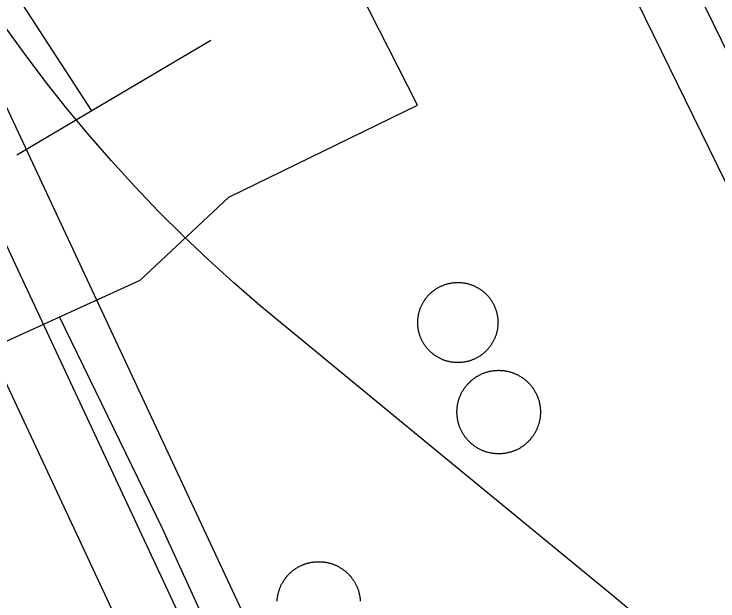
# Model space of a CAD drawing. Extents: x 3651524 to 3689615, y 505651 to 531377.
# Drawn here: x 3679434.8 to 3679614.6, y 515459.3 to 515609.2 of the extents above; entities that cross this region are included whole.
import ezdxf

# ---------------------------------------------------------------- set-up
doc = ezdxf.new("R2010")
doc.units = 0
for name, color, linetype in [('V-DOMW-TANK', 7, 'Continuous'), ('V-RAIL-TRAK', 7, 'Continuous'), ('V-ROAD-CNTR', 7, 'Continuous'), ('V-UTIL-LINE', 7, 'Continuous')]:
    doc.layers.add(name, color=color, linetype=linetype)

msp = doc.modelspace()

# ---------------------------------------------------------------- linework, layer by layer
at = {"layer": 'V-DOMW-TANK'}
for points in [[(3679538.155, 515528.232), (3679538.122, 515528.406), (3679538.087, 515528.582), (3679538.059, 515528.758), (3679538.032, 515528.936), (3679538.009, 515529.113), (3679537.987, 515529.291), (3679537.969, 515529.469), (3679537.954, 515529.647), (3679537.942, 515529.825), (3679537.934, 515530.001), (3679537.93, 515530.18), (3679537.928, 515530.362), (3679537.928, 515530.538), (3679537.932, 515530.716), (3679537.94, 515530.898), (3679537.95, 515531.075), (3679537.962, 515531.253), (3679537.981, 515531.431), (3679537.999, 515531.609), (3679538.022, 515531.787), (3679538.048, 515531.963), (3679538.077, 515532.139), (3679538.11, 515532.316), (3679538.145, 515532.492), (3679538.184, 515532.666), (3679538.225, 515532.84), (3679538.268, 515533.012), (3679538.315, 515533.186), (3679538.364, 515533.356), (3679538.419, 515533.528), (3679538.474, 515533.698), (3679538.534, 515533.866), (3679538.597, 515534.034), (3679538.661, 515534.2), (3679538.73, 515534.366), (3679538.8, 515534.529), (3679538.874, 515534.693), (3679538.95, 515534.853), (3679539.029, 515535.015), (3679539.109, 515535.173), (3679539.197, 515535.33), (3679539.283, 515535.486), (3679539.376, 515535.642), (3679539.468, 515535.793), (3679539.564, 515535.945), (3679539.662, 515536.094), (3679539.763, 515536.242), (3679539.865, 515536.387), (3679539.971, 515536.53), (3679540.08, 515536.674), (3679540.191, 515536.813), (3679540.305, 515536.952), (3679540.42, 515537.087), (3679540.539, 515537.223), (3679540.658, 515537.356), (3679540.782, 515537.485), (3679540.905, 515537.612), (3679541.032, 515537.739), (3679541.163, 515537.862), (3679541.294, 515537.982), (3679541.428, 515538.101), (3679541.563, 515538.218), (3679541.7, 515538.333), (3679541.841, 515538.445), (3679541.983, 515538.554), (3679542.126, 515538.66), (3679542.273, 515538.765), (3679542.417, 515538.867), (3679542.566, 515538.965), (3679542.718, 515539.062), (3679542.869, 515539.156), (3679543.023, 515539.248), (3679543.179, 515539.338), (3679543.334, 515539.422), (3679543.496, 515539.504), (3679543.654, 515539.584), (3679543.814, 515539.662), (3679543.977, 515539.738), (3679544.141, 515539.809), (3679544.305, 515539.877), (3679544.471, 515539.944), (3679544.639, 515540.006), (3679544.805, 515540.067), (3679544.977, 515540.125), (3679545.147, 515540.178), (3679545.319, 515540.229), (3679545.491, 515540.278), (3679545.663, 515540.323), (3679545.837, 515540.366), (3679546.011, 515540.405), (3679546.187, 515540.442), (3679546.363, 515540.475), (3679546.539, 515540.504), (3679546.713, 515540.532), (3679546.896, 515540.555), (3679547.07, 515540.575), (3679547.248, 515540.594), (3679547.426, 515540.608), (3679547.604, 515540.62), (3679547.783, 515540.628)], [(3679547.783, 515540.628), (3679547.963, 515540.633), (3679548.141, 515540.635), (3679548.319, 515540.635), (3679548.499, 515540.63), (3679548.678, 515540.622), (3679548.856, 515540.612), (3679549.034, 515540.6), (3679549.212, 515540.583), (3679549.39, 515540.563), (3679549.566, 515540.54), (3679549.745, 515540.514), (3679549.921, 515540.485), (3679550.097, 515540.454), (3679550.271, 515540.417), (3679550.447, 515540.379), (3679550.623, 515540.34), (3679550.793, 515540.295), (3679550.965, 515540.248), (3679551.137, 515540.198), (3679551.309, 515540.145), (3679551.477, 515540.088), (3679551.647, 515540.028), (3679551.813, 515539.967), (3679551.981, 515539.901), (3679552.147, 515539.834), (3679552.311, 515539.762), (3679552.472, 515539.69), (3679552.634, 515539.613), (3679552.796, 515539.533), (3679552.954, 515539.451), (3679553.111, 515539.365), (3679553.267, 515539.279), (3679553.421, 515539.189), (3679553.572, 515539.097), (3679553.726, 515539), (3679553.875, 515538.902), (3679554.023, 515538.802), (3679554.168, 515538.699), (3679554.312, 515538.593), (3679554.455, 515538.484), (3679554.594, 515538.374), (3679554.733, 515538.259), (3679554.869, 515538.142), (3679555.004, 515538.025), (3679555.137, 515537.907), (3679555.266, 515537.784), (3679555.395, 515537.659), (3679555.52, 515537.532), (3679555.643, 515537.403), (3679555.764, 515537.27), (3679555.882, 515537.137), (3679555.999, 515537.001), (3679556.114, 515536.864), (3679556.226, 515536.725), (3679556.335, 515536.584), (3679556.441, 515536.44), (3679556.546, 515536.293), (3679556.648, 515536.147), (3679556.747, 515535.998), (3679556.843, 515535.848), (3679556.937, 515535.697), (3679557.029, 515535.541), (3679557.117, 515535.388), (3679557.203, 515535.23), (3679557.285, 515535.07), (3679557.365, 515534.912), (3679557.443, 515534.751), (3679557.519, 515534.589), (3679557.59, 515534.425), (3679557.658, 515534.259), (3679557.726, 515534.093), (3679557.787, 515533.927), (3679557.848, 515533.757), (3679557.906, 515533.589), (3679557.959, 515533.417), (3679558.01, 515533.247), (3679558.059, 515533.075), (3679558.104, 515532.901), (3679558.147, 515532.729), (3679558.186, 515532.553), (3679558.221, 515532.379), (3679558.254, 515532.203), (3679558.287, 515532.027), (3679558.311, 515531.853), (3679558.336, 515531.67), (3679558.356, 515531.496), (3679558.377, 515531.318), (3679558.389, 515531.14), (3679558.401, 515530.962), (3679558.41, 515530.782), (3679558.414, 515530.603), (3679558.416, 515530.425), (3679558.416, 515530.247), (3679558.412, 515530.067), (3679558.403, 515529.889), (3679558.393, 515529.711), (3679558.379, 515529.532), (3679558.363, 515529.354), (3679558.344, 515529.176), (3679558.322, 515529)], [(3679545.034, 515520.642), (3679544.864, 515520.697), (3679544.696, 515520.757), (3679544.528, 515520.82), (3679544.362, 515520.884), (3679544.197, 515520.951), (3679544.033, 515521.023), (3679543.869, 515521.097), (3679543.709, 515521.172), (3679543.547, 515521.252), (3679543.39, 515521.334), (3679543.232, 515521.418), (3679543.078, 515521.506), (3679542.921, 515521.596), (3679542.769, 515521.691), (3679542.617, 515521.785), (3679542.468, 515521.883), (3679542.321, 515521.983), (3679542.175, 515522.088), (3679542.03, 515522.194), (3679541.888, 515522.303), (3679541.749, 515522.414), (3679541.61, 515522.526), (3679541.473, 515522.641), (3679541.34, 515522.76), (3679541.206, 515522.88), (3679541.077, 515523.003), (3679540.948, 515523.128), (3679540.823, 515523.255), (3679540.701, 515523.384), (3679540.58, 515523.515), (3679540.461, 515523.648), (3679540.344, 515523.784), (3679540.23, 515523.923), (3679540.117, 515524.062), (3679540.008, 515524.203), (3679539.902, 515524.347), (3679539.795, 515524.492), (3679539.695, 515524.64), (3679539.597, 515524.787), (3679539.5, 515524.939), (3679539.406, 515525.09), (3679539.314, 515525.244), (3679539.226, 515525.4), (3679539.142, 515525.555), (3679539.058, 515525.715), (3679538.978, 515525.875), (3679538.9, 515526.034), (3679538.825, 515526.198), (3679538.755, 515526.362), (3679538.685, 515526.526), (3679538.618, 515526.694), (3679538.556, 515526.86), (3679538.495, 515527.028), (3679538.438, 515527.198), (3679538.384, 515527.368), (3679538.333, 515527.54), (3679538.284, 515527.712), (3679538.239, 515527.884), (3679538.196, 515528.058), (3679538.155, 515528.232)], [(3679558.322, 515529), (3679558.295, 515528.822), (3679558.266, 515528.646), (3679558.233, 515528.469), (3679558.199, 515528.295), (3679558.16, 515528.121), (3679558.119, 515527.947), (3679558.078, 515527.773), (3679558.027, 515527.601), (3679557.977, 515527.429), (3679557.924, 515527.257), (3679557.867, 515527.089), (3679557.81, 515526.921), (3679557.746, 515526.753), (3679557.681, 515526.585), (3679557.613, 515526.421), (3679557.543, 515526.256), (3679557.47, 515526.094), (3679557.39, 515525.932), (3679557.314, 515525.772), (3679557.232, 515525.613), (3679557.146, 515525.455), (3679557.058, 515525.299), (3679556.968, 515525.146), (3679556.876, 515524.994), (3679556.779, 515524.845), (3679556.681, 515524.693), (3679556.581, 515524.543), (3679556.478, 515524.398), (3679556.372, 515524.255), (3679556.263, 515524.113), (3679556.153, 515523.972), (3679556.038, 515523.835), (3679555.923, 515523.698), (3679555.805, 515523.562), (3679555.684, 515523.431), (3679555.563, 515523.3), (3679555.438, 515523.175), (3679555.309, 515523.048), (3679555.18, 515522.923), (3679555.049, 515522.803), (3679554.918, 515522.684), (3679554.781, 515522.567), (3679554.643, 515522.452), (3679554.502, 515522.342), (3679554.361, 515522.233), (3679554.217, 515522.125), (3679554.072, 515522.02), (3679553.925, 515521.92), (3679553.777, 515521.82), (3679553.625, 515521.723), (3679553.474, 515521.629), (3679553.32, 515521.539), (3679553.165, 515521.451), (3679553.009, 515521.365), (3679552.849, 515521.281), (3679552.69, 515521.201), (3679552.528, 515521.123), (3679552.366, 515521.05), (3679552.204, 515520.978), (3679552.038, 515520.908), (3679551.87, 515520.843), (3679551.704, 515520.779), (3679551.537, 515520.72), (3679551.369, 515520.662), (3679551.197, 515520.607), (3679551.025, 515520.556), (3679550.853, 515520.507), (3679550.683, 515520.462), (3679550.506, 515520.421), (3679550.332, 515520.382), (3679550.156, 515520.345), (3679549.98, 515520.312), (3679549.804, 515520.28), (3679549.628, 515520.255), (3679549.45, 515520.23), (3679549.273, 515520.21), (3679549.095, 515520.189), (3679548.917, 515520.177), (3679548.739, 515520.167), (3679548.559, 515520.159), (3679548.381, 515520.153), (3679548.202, 515520.15), (3679548.024, 515520.15), (3679547.844, 515520.157), (3679547.666, 515520.163), (3679547.488, 515520.173), (3679547.309, 515520.187), (3679547.131, 515520.204), (3679546.955, 515520.22), (3679546.777, 515520.245), (3679546.599, 515520.271), (3679546.423, 515520.3), (3679546.247, 515520.333), (3679546.072, 515520.368), (3679545.896, 515520.406), (3679545.722, 515520.447), (3679545.55, 515520.488), (3679545.376, 515520.538), (3679545.206, 515520.589), (3679545.034, 515520.642)], [(3679548.098, 515505.724), (3679548.069, 515505.909), (3679548.043, 515506.093), (3679548.02, 515506.277), (3679548, 515506.464), (3679547.983, 515506.648), (3679547.969, 515506.834), (3679547.959, 515507.021), (3679547.953, 515507.207), (3679547.948, 515507.393), (3679547.946, 515507.576), (3679547.95, 515507.764), (3679547.957, 515507.951), (3679547.965, 515508.137), (3679547.977, 515508.321), (3679547.993, 515508.508), (3679548.012, 515508.694), (3679548.034, 515508.878), (3679548.059, 515509.063), (3679548.086, 515509.249), (3679548.12, 515509.431), (3679548.155, 515509.614), (3679548.192, 515509.796), (3679548.233, 515509.976), (3679548.278, 515510.158), (3679548.327, 515510.339), (3679548.376, 515510.517), (3679548.432, 515510.695), (3679548.487, 515510.873), (3679548.549, 515511.049), (3679548.612, 515511.223), (3679548.678, 515511.397), (3679548.747, 515511.571), (3679548.819, 515511.741), (3679548.895, 515511.913), (3679548.972, 515512.081), (3679549.052, 515512.249), (3679549.136, 515512.415), (3679549.224, 515512.579), (3679549.314, 515512.743), (3679549.407, 515512.905), (3679549.501, 515513.062), (3679549.599, 515513.222), (3679549.702, 515513.38), (3679549.804, 515513.533), (3679549.91, 515513.687), (3679550.019, 515513.837), (3679550.132, 515513.986), (3679550.246, 515514.133), (3679550.363, 515514.279), (3679550.482, 515514.422), (3679550.603, 515514.561), (3679550.728, 515514.701), (3679550.855, 515514.838), (3679550.984, 515514.971), (3679551.115, 515515.104), (3679551.25, 515515.233), (3679551.383, 515515.362), (3679551.522, 515515.485), (3679551.661, 515515.608), (3679551.803, 515515.729), (3679551.948, 515515.846), (3679552.094, 515515.96), (3679552.243, 515516.073), (3679552.393, 515516.184), (3679552.544, 515516.29), (3679552.7, 515516.394), (3679552.855, 515516.497), (3679553.013, 515516.595), (3679553.171, 515516.691), (3679553.333, 515516.786), (3679553.494, 515516.876), (3679553.658, 515516.964), (3679553.824, 515517.05), (3679553.99, 515517.132), (3679554.16, 515517.212), (3679554.33, 515517.287), (3679554.502, 515517.361), (3679554.674, 515517.431), (3679554.848, 515517.498), (3679555.022, 515517.562), (3679555.198, 515517.623), (3679555.374, 515517.681), (3679555.553, 515517.736), (3679555.731, 515517.787), (3679555.911, 515517.834), (3679556.091, 515517.881), (3679556.274, 515517.926), (3679556.456, 515517.963), (3679556.638, 515518), (3679556.82, 515518.033), (3679557.005, 515518.062), (3679557.189, 515518.088), (3679557.373, 515518.111), (3679557.56, 515518.131), (3679557.744, 515518.148), (3679557.93, 515518.162), (3679558.115, 515518.172), (3679558.301, 515518.178), (3679558.487, 515518.182), (3679558.672, 515518.182)], [(3679558.672, 515518.182), (3679558.86, 515518.18), (3679559.047, 515518.174), (3679559.233, 515518.166), (3679559.417, 515518.154), (3679559.604, 515518.137), (3679559.788, 515518.119), (3679559.974, 515518.096), (3679560.159, 515518.07), (3679560.341, 515518.041), (3679560.525, 515518.01), (3679560.707, 515517.976), (3679560.89, 515517.937), (3679561.072, 515517.894), (3679561.252, 515517.851), (3679561.432, 515517.803), (3679561.613, 515517.752), (3679561.791, 515517.699), (3679561.967, 515517.642), (3679562.143, 515517.582), (3679562.319, 515517.519), (3679562.493, 515517.451), (3679562.665, 515517.384), (3679562.837, 515517.31), (3679563.007, 515517.236), (3679563.177, 515517.156), (3679563.343, 515517.076), (3679563.509, 515516.992), (3679563.675, 515516.904), (3679563.837, 515516.814), (3679563.999, 515516.722), (3679564.158, 515516.626), (3679564.318, 515516.528), (3679564.474, 515516.427), (3679564.627, 515516.325), (3679564.781, 515516.218), (3679564.933, 515516.108), (3679565.082, 515515.997), (3679565.227, 515515.882), (3679565.373, 515515.766), (3679565.516, 515515.647), (3679565.657, 515515.524), (3679565.797, 515515.401), (3679565.932, 515515.274), (3679566.067, 515515.145), (3679566.198, 515515.014), (3679566.329, 515514.881), (3679566.458, 515514.744), (3679566.581, 515514.607), (3679566.704, 515514.467), (3679566.823, 515514.324), (3679566.942, 515514.179), (3679567.056, 515514.033), (3679567.169, 515513.884), (3679567.28, 515513.734), (3679567.386, 515513.583), (3679567.49, 515513.429), (3679567.593, 515513.271), (3679567.691, 515513.114), (3679567.787, 515512.956), (3679567.882, 515512.794), (3679567.972, 515512.632), (3679568.06, 515512.466), (3679568.146, 515512.303), (3679568.228, 515512.135), (3679568.304, 515511.967), (3679568.383, 515511.797), (3679568.453, 515511.625), (3679568.527, 515511.453), (3679568.594, 515511.279), (3679568.658, 515511.104), (3679568.719, 515510.928), (3679568.777, 515510.752), (3679568.832, 515510.574), (3679568.883, 515510.394), (3679568.93, 515510.216), (3679568.977, 515510.033), (3679569.022, 515509.853), (3679569.059, 515509.671), (3679569.096, 515509.489), (3679569.129, 515509.304), (3679569.158, 515509.122), (3679569.184, 515508.938), (3679569.209, 515508.751), (3679569.231, 515508.567), (3679569.246, 515508.381), (3679569.258, 515508.196), (3679569.268, 515508.01), (3679569.276, 515507.824), (3679569.28, 515507.635), (3679569.28, 515507.451), (3679569.278, 515507.264), (3679569.272, 515507.08), (3679569.262, 515506.894), (3679569.25, 515506.707), (3679569.235, 515506.521), (3679569.215, 515506.337), (3679569.194, 515506.152), (3679569.168, 515505.968), (3679569.139, 515505.784), (3679569.108, 515505.599)], [(3679554.91, 515497.512), (3679554.736, 515497.577), (3679554.561, 515497.649), (3679554.391, 515497.721), (3679554.219, 515497.795), (3679554.049, 515497.872), (3679553.884, 515497.954), (3679553.718, 515498.038), (3679553.554, 515498.126), (3679553.39, 515498.212), (3679553.228, 515498.309), (3679553.068, 515498.403), (3679552.911, 515498.501), (3679552.753, 515498.603), (3679552.599, 515498.706), (3679552.446, 515498.812), (3679552.296, 515498.921), (3679552.147, 515499.034), (3679551.999, 515499.148), (3679551.854, 515499.265), (3679551.711, 515499.384), (3679551.571, 515499.505), (3679551.432, 515499.63), (3679551.295, 515499.757), (3679551.162, 515499.886), (3679551.029, 515500.017), (3679550.9, 515500.15), (3679550.773, 515500.287), (3679550.646, 515500.424), (3679550.525, 515500.563), (3679550.404, 515500.707), (3679550.287, 515500.85), (3679550.171, 515500.998), (3679550.058, 515501.145), (3679549.949, 515501.297), (3679549.841, 515501.448), (3679549.736, 515501.602), (3679549.636, 515501.757), (3679549.536, 515501.915), (3679549.439, 515502.075), (3679549.345, 515502.237), (3679549.255, 515502.398), (3679549.167, 515502.562), (3679549.083, 515502.728), (3679549.001, 515502.894), (3679548.923, 515503.064), (3679548.845, 515503.234), (3679548.772, 515503.406), (3679548.702, 515503.578), (3679548.635, 515503.752), (3679548.569, 515503.926), (3679548.51, 515504.102), (3679548.45, 515504.278), (3679548.395, 515504.457), (3679548.344, 515504.635), (3679548.295, 515504.815), (3679548.249, 515504.995), (3679548.204, 515505.178), (3679548.168, 515505.36), (3679548.131, 515505.542), (3679548.098, 515505.724)], [(3679569.108, 515505.599), (3679569.074, 515505.417), (3679569.035, 515505.235), (3679568.994, 515505.053), (3679568.949, 515504.872), (3679568.904, 515504.692), (3679568.85, 515504.514), (3679568.797, 515504.336), (3679568.74, 515504.158), (3679568.68, 515503.982), (3679568.617, 515503.807), (3679568.549, 515503.633), (3679568.482, 515503.459), (3679568.408, 515503.287), (3679568.336, 515503.117), (3679568.256, 515502.949), (3679568.174, 515502.781), (3679568.091, 515502.616), (3679568.005, 515502.45), (3679567.914, 515502.288), (3679567.82, 515502.126), (3679567.726, 515501.966), (3679567.628, 515501.809), (3679567.527, 515501.651), (3679567.423, 515501.497), (3679567.316, 515501.344), (3679567.208, 515501.192), (3679567.095, 515501.045), (3679566.983, 515500.899), (3679566.866, 515500.752), (3679566.747, 515500.608), (3679566.624, 515500.467), (3679566.499, 515500.332), (3679566.374, 515500.193), (3679566.245, 515500.06), (3679566.114, 515499.926), (3679565.981, 515499.797), (3679565.844, 515499.67), (3679565.707, 515499.544), (3679565.565, 515499.423), (3679565.424, 515499.302), (3679565.279, 515499.185), (3679565.133, 515499.068), (3679564.986, 515498.958), (3679564.834, 515498.847), (3679564.683, 515498.741), (3679564.529, 515498.634), (3679564.373, 515498.534), (3679564.216, 515498.433), (3679564.056, 515498.337), (3679563.894, 515498.245), (3679563.732, 515498.153), (3679563.569, 515498.063), (3679563.403, 515497.981), (3679563.235, 515497.899), (3679563.067, 515497.819), (3679562.897, 515497.743), (3679562.727, 515497.67), (3679562.553, 515497.6), (3679562.381, 515497.532), (3679562.205, 515497.467), (3679562.03, 515497.407), (3679561.852, 515497.35), (3679561.674, 515497.295), (3679561.496, 515497.244), (3679561.316, 515497.194), (3679561.136, 515497.149), (3679560.955, 515497.106), (3679560.773, 515497.067), (3679560.591, 515497.031), (3679560.406, 515496.998), (3679560.222, 515496.969), (3679560.038, 515496.943), (3679559.853, 515496.918), (3679559.669, 515496.9), (3679559.483, 515496.881), (3679559.301, 515496.869), (3679559.112, 515496.859), (3679558.926, 515496.85), (3679558.739, 515496.848), (3679558.555, 515496.846), (3679558.367, 515496.85), (3679558.18, 515496.857), (3679557.996, 515496.865), (3679557.81, 515496.877), (3679557.623, 515496.893), (3679557.439, 515496.912), (3679557.255, 515496.934), (3679557.07, 515496.959), (3679556.886, 515496.988), (3679556.702, 515497.022), (3679556.519, 515497.055), (3679556.337, 515497.094), (3679556.155, 515497.135), (3679555.975, 515497.18), (3679555.794, 515497.227), (3679555.616, 515497.278), (3679555.438, 515497.332), (3679555.26, 515497.389), (3679555.084, 515497.448), (3679554.91, 515497.512)], [(3679506.079, 515467.06), (3679506.227, 515467.173), (3679506.376, 515467.283), (3679506.528, 515467.392), (3679506.681, 515467.496), (3679506.837, 515467.599), (3679506.993, 515467.697), (3679507.152, 515467.793), (3679507.312, 515467.888), (3679507.474, 515467.98), (3679507.638, 515468.068), (3679507.804, 515468.152), (3679507.969, 515468.236), (3679508.137, 515468.316), (3679508.307, 515468.391), (3679508.477, 515468.465), (3679508.649, 515468.535), (3679508.821, 515468.6), (3679508.995, 515468.668), (3679509.17, 515468.729), (3679509.348, 515468.789), (3679509.526, 515468.844), (3679509.704, 515468.895), (3679509.882, 515468.944), (3679510.062, 515468.991), (3679510.243, 515469.034), (3679510.425, 515469.073), (3679510.607, 515469.11), (3679510.79, 515469.143), (3679510.974, 515469.174), (3679511.156, 515469.2), (3679511.34, 515469.225), (3679511.529, 515469.245), (3679511.711, 515469.262), (3679511.895, 515469.276), (3679512.082, 515469.286), (3679512.268, 515469.295), (3679512.453, 515469.299), (3679512.639, 515469.301), (3679512.825, 515469.299), (3679513.01, 515469.293), (3679513.198, 515469.284), (3679513.382, 515469.272), (3679513.567, 515469.26), (3679513.751, 515469.239), (3679513.935, 515469.219), (3679514.12, 515469.192), (3679514.304, 515469.166), (3679514.488, 515469.135), (3679514.67, 515469.1), (3679514.853, 515469.063), (3679515.033, 515469.022), (3679515.213, 515468.977), (3679515.393, 515468.928), (3679515.572, 515468.881), (3679515.75, 515468.828), (3679515.928, 515468.77), (3679516.104, 515468.711), (3679516.278, 515468.649), (3679516.452, 515468.584), (3679516.624, 515468.514), (3679516.796, 515468.443), (3679516.966, 515468.369), (3679517.136, 515468.291), (3679517.304, 515468.211), (3679517.47, 515468.127), (3679517.634, 515468.041), (3679517.798, 515467.953), (3679517.958, 515467.861), (3679518.119, 515467.765), (3679518.277, 515467.668), (3679518.433, 515467.568), (3679518.588, 515467.466), (3679518.74, 515467.359), (3679518.891, 515467.251), (3679519.043, 515467.142), (3679519.188, 515467.027), (3679519.334, 515466.911), (3679519.475, 515466.792), (3679519.616, 515466.671), (3679519.756, 515466.548), (3679519.893, 515466.421), (3679520.024, 515466.292), (3679520.159, 515466.163), (3679520.288, 515466.03), (3679520.417, 515465.895), (3679520.542, 515465.758), (3679520.665, 515465.618), (3679520.786, 515465.477), (3679520.903, 515465.332), (3679521.017, 515465.186), (3679521.128, 515465.039), (3679521.24, 515464.889), (3679521.349, 515464.738), (3679521.453, 515464.584), (3679521.556, 515464.429), (3679521.654, 515464.273), (3679521.752, 515464.113), (3679521.847, 515463.953), (3679521.937, 515463.792), (3679522.025, 515463.628)], [(3679501.981, 515459.237), (3679501.993, 515459.423), (3679502.008, 515459.61), (3679502.026, 515459.794), (3679502.049, 515459.978), (3679502.075, 515460.165), (3679502.102, 515460.347), (3679502.135, 515460.529), (3679502.167, 515460.713), (3679502.204, 515460.894), (3679502.245, 515461.076), (3679502.288, 515461.256), (3679502.335, 515461.436), (3679502.385, 515461.615), (3679502.438, 515461.793), (3679502.495, 515461.971), (3679502.555, 515462.147), (3679502.616, 515462.321), (3679502.681, 515462.495), (3679502.751, 515462.669), (3679502.823, 515462.839), (3679502.897, 515463.009), (3679502.974, 515463.179), (3679503.054, 515463.345), (3679503.138, 515463.511), (3679503.224, 515463.677), (3679503.314, 515463.839), (3679503.406, 515464), (3679503.501, 515464.16), (3679503.597, 515464.32), (3679503.697, 515464.476), (3679503.802, 515464.631), (3679503.906, 515464.783), (3679504.015, 515464.932), (3679504.125, 515465.082), (3679504.24, 515465.233), (3679504.355, 515465.375), (3679504.473, 515465.518), (3679504.594, 515465.659), (3679504.719, 515465.801), (3679504.844, 515465.936), (3679504.973, 515466.069), (3679505.102, 515466.202), (3679505.233, 515466.331), (3679505.371, 515466.46), (3679505.508, 515466.585), (3679505.647, 515466.708), (3679505.788, 515466.827), (3679505.934, 515466.945), (3679506.079, 515467.06)], [(3679522.025, 515463.628), (3679522.111, 515463.462), (3679522.193, 515463.296), (3679522.273, 515463.128), (3679522.348, 515462.958), (3679522.422, 515462.788), (3679522.494, 515462.616), (3679522.559, 515462.444), (3679522.625, 515462.27), (3679522.686, 515462.094), (3679522.746, 515461.918), (3679522.801, 515461.739), (3679522.854, 515461.561), (3679522.903, 515461.383), (3679522.946, 515461.203), (3679522.992, 515461.023), (3679523.03, 515460.84), (3679523.069, 515460.658), (3679523.102, 515460.476), (3679523.131, 515460.292), (3679523.159, 515460.107), (3679523.182, 515459.923), (3679523.202, 515459.739), (3679523.221, 515459.554), (3679523.235, 515459.368), (3679523.248, 515459.184)]]:
    msp.add_lwpolyline(points, dxfattribs=at)
at = {"layer": 'V-RAIL-TRAK'}
msp.add_lwpolyline([(3679595.642, 515453.988), (3679588.081, 515460.287), (3679533.266, 515505.393), (3679497.605, 515534.777), (3679490.918, 515540.549), (3679484.368, 515546.475), (3679477.962, 515552.556), (3679471.703, 515558.788), (3679465.592, 515565.168), (3679459.637, 515571.688), (3679453.835, 515578.351), (3679448.192, 515585.148), (3679442.714, 515592.076), (3679437.401, 515599.134), (3679432.259, 515606.314)], dxfattribs=at)
at = {"layer": 'V-ROAD-CNTR'}
for points in [[(3679670.995, 515489.378), (3679249.765, 516348.943)], [(3679542.831, 515350.205), (3679556.136, 515390.889), (3679563.562, 515404.067), (3679576.47, 515419.759), (3679591.444, 515433.259), (3679604.546, 515442.388), (3679623.169, 515452.793), (3679639.475, 515463.622), (3679649.284, 515472.488), (3679652.192, 515476.192), (3679654.092, 515480.167), (3679655.256, 515484.991), (3679655.514, 515486.881), (3679299.031, 516214.324)], [(3679542.831, 515350.205), (3679165.464, 516157.521)], [(3679636.505, 515114.383), (3679153.616, 516147.445)], [(3679619.906, 515114.469), (3679329.916, 515734.855)]]:
    msp.add_lwpolyline(points, dxfattribs=at)
msp.add_spline([(3679572, 515257.777), (3679562.574, 515287.267), (3679569.932, 515384.817), (3679600.79, 515421.489), (3679648.704, 515451.745), (3679668.304, 515475.119), (3679670.995, 515489.378)], degree=3, dxfattribs=at)
at = {"layer": 'V-UTIL-LINE'}
for p, q in [((3679454.623, 515584.505), (3679427.69, 515625.907)), ((3679485.069, 515602.482), (3679435.456, 515573.183))]:
    msp.add_line(p, q, dxfattribs=at)
for points in [[(3679278.897, 515454.631), (3679325.116, 515476.78), (3679428.075, 515523.528), (3679467.014, 515541.216), (3679489.64, 515562.452), (3679537.844, 515585.879), (3679459.213, 515740.46), (3679409.715, 515835.606), (3679362.77, 515926.779), (3679294.517, 516075.292), (3679269.834, 516126.795), (3679273.906, 516135.241), (3679248.555, 516186.099)], [(3679601.332, 515194.465), (3679546.519, 515315.633), (3679526.946, 515359.182), (3679472.615, 515477.968), (3679446.409, 515531.857)]]:
    msp.add_lwpolyline(points, dxfattribs=at)

doc.saveas('drawing.dxf')
